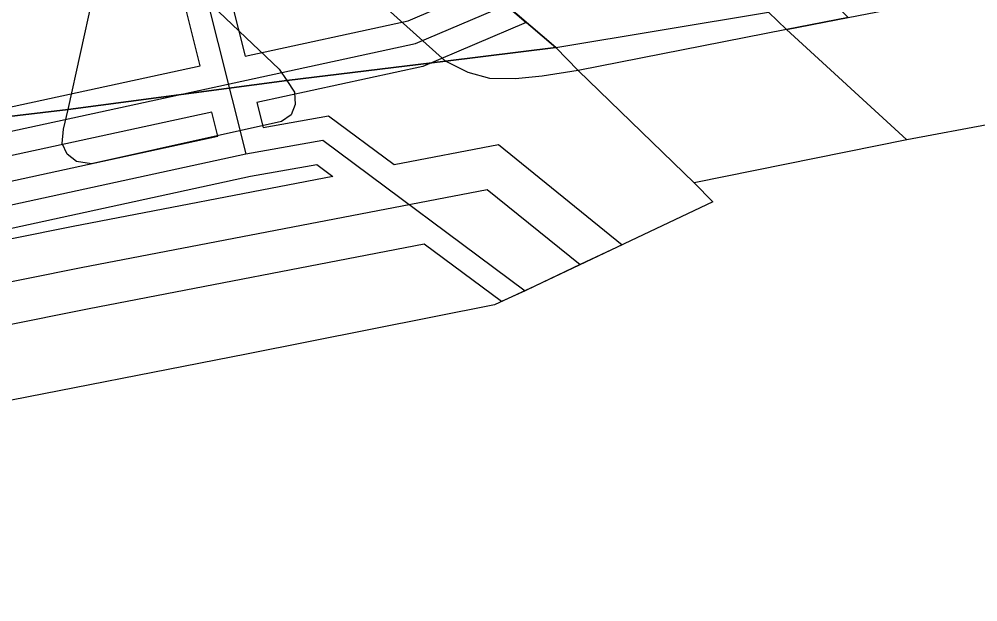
# Model space of a CAD drawing. Extents: x -263423 to -261326, y -1240067 to -1237864.
# Drawn here: x -262049.1 to -261985, y -1239854 to -1239815.1 of the extents above; entities that cross this region are included whole.
import ezdxf

# ---------------------------------------------------------------- set-up
doc = ezdxf.new("R2010")
doc.units = 0
for name, color, linetype in [('body_kn', 7, 'Continuous'), ('katuz_linie', 7, 'Continuous'), ('kladpar_hranice', 7, 'Continuous'), ('kladpar_plochy', 7, 'Continuous'), ('tarchy_linie', 7, 'Continuous'), ('zappar_hrandruhpozemk', 7, 'Continuous'), ('zuob_linie', 7, 'Continuous'), ('zuob_plochy', 7, 'Continuous')]:
    doc.layers.add(name, color=color, linetype=linetype)

msp = doc.modelspace()

# ---------------------------------------------------------------- linework, layer by layer
at = {"layer": 'body_kn'}
for p, q in [((-262023.09, -1239815.23), (-262023.09, -1239815.23)), ((-262015.2, -1239815.34), (-262015.2, -1239815.34)), ((-261997.81, -1239815.81), (-261997.81, -1239815.81)), ((-261997.81, -1239815.81), (-261997.81, -1239815.81)), ((-262022.6, -1239816.76), (-262022.6, -1239816.76)), ((-262013.23, -1239817.02), (-262013.23, -1239817.02)), ((-262013.23, -1239817.02), (-262013.23, -1239817.02)), ((-262033.98, -1239817.59), (-262033.98, -1239817.59)), ((-262020.59, -1239817.92), (-262020.59, -1239817.92)), ((-262020.59, -1239817.92), (-262020.59, -1239817.92)), ((-262036.99, -1239818.24), (-262036.99, -1239818.24)), ((-262031.7, -1239818.46), (-262031.7, -1239818.46)), ((-262022.11, -1239818.29), (-262022.11, -1239818.29)), ((-262019.08, -1239818.69), (-262019.08, -1239818.69)), ((-262011.72, -1239818.56), (-262011.72, -1239818.56)), ((-262011.72, -1239818.56), (-262011.72, -1239818.56)), ((-262031.2, -1239819.23), (-262031.2, -1239819.23)), ((-262031.2, -1239819.23), (-262031.2, -1239819.23)), ((-262017.62, -1239819.08), (-262017.62, -1239819.08)), ((-262015.91, -1239819.1), (-262015.91, -1239819.1)), ((-262014.13, -1239818.92), (-262014.13, -1239818.92)), ((-262030.69, -1239820), (-262030.69, -1239820)), ((-262033.2, -1239820.69), (-262033.2, -1239820.69)), ((-262045.8, -1239821.15), (-262045.8, -1239821.15)), ((-262045.8, -1239821.15), (-262045.8, -1239821.15)), ((-262036.21, -1239821.34), (-262036.21, -1239821.34)), ((-262030.64, -1239820.82), (-262030.64, -1239820.82)), ((-262031.54, -1239821.96), (-262031.54, -1239821.96)), ((-262030.9, -1239821.52), (-262030.9, -1239821.52)), ((-262028.4, -1239821.58), (-262028.4, -1239821.58)), ((-262046.12, -1239822.48), (-262046.12, -1239822.48)), ((-262032.78, -1239822.35), (-262032.78, -1239822.35)), ((-262035.81, -1239822.94), (-262035.81, -1239822.94)), ((-262028.79, -1239823.21), (-262028.79, -1239823.21)), ((-261989.76, -1239823.18), (-261989.76, -1239823.18)), ((-262046.2, -1239823.43), (-262046.2, -1239823.43)), ((-262017.06, -1239823.49), (-262017.06, -1239823.49)), ((-262045.88, -1239824.13), (-262045.88, -1239824.13)), ((-262033.93, -1239824.11), (-262033.93, -1239824.11)), ((-262045.25, -1239824.64), (-262045.25, -1239824.64)), ((-262044.24, -1239824.78), (-262044.24, -1239824.78)), ((-262029.18, -1239824.84), (-262029.18, -1239824.84)), ((-262024.02, -1239824.84), (-262024.02, -1239824.84)), ((-262033.63, -1239825.62), (-262033.63, -1239825.62)), ((-262028.12, -1239825.63), (-262028.12, -1239825.63)), ((-262003.98, -1239826.05), (-262003.98, -1239826.05)), ((-262017.81, -1239826.49), (-262017.81, -1239826.49)), ((-262002.73, -1239827.33), (-262002.73, -1239827.33)), ((-262045.48, -1239828.97), (-262045.48, -1239828.97)), ((-262022.02, -1239830.15), (-262022.02, -1239830.15)), ((-262008.78, -1239830.19), (-262008.78, -1239830.19)), ((-262011.59, -1239831.52), (-262011.59, -1239831.52)), ((-262044.94, -1239831.72), (-262044.94, -1239831.72)), ((-262015.27, -1239833.26), (-262015.27, -1239833.26)), ((-262014.63, -1239832.96), (-262014.63, -1239832.96)), ((-262016.86, -1239833.99), (-262016.86, -1239833.99)), ((-262044.4, -1239834.47), (-262044.4, -1239834.47)), ((-262017.31, -1239834.2), (-262017.31, -1239834.2)), ((-262033.88, -1239837.5), (-262033.88, -1239837.5))]:
    msp.add_line(p, q, dxfattribs=at)
at = {"layer": 'katuz_linie'}
msp.add_lwpolyline([(-261937.62, -1239814.32), (-261940.22, -1239814.81), (-261969.25, -1239820.8), (-261969.75, -1239819.4), (-261970.32, -1239819.52), (-261978.32, -1239821.05), (-261989.76, -1239823.18), (-262003.98, -1239826.05), (-262002.73, -1239827.33), (-262014.63, -1239832.96), (-262017.31, -1239834.2), (-262033.88, -1239837.5), (-262051.67, -1239840.98)], dxfattribs=at)
at = {"layer": 'kladpar_hranice'}
for points in [[(-262081.3, -1239759.31), (-262074.63, -1239757.25), (-262068.08, -1239755.23), (-262062.93, -1239753.8), (-262057.64, -1239751.75), (-262042.04, -1239766.04), (-262033.73, -1239773.54), (-262025.56, -1239781.99), (-262019.58, -1239788.2), (-262009.46, -1239798.76), (-261999.91, -1239808.62), (-261993.68, -1239815.02), (-261997.81, -1239815.81), (-261989.76, -1239823.18), (-262003.98, -1239826.05), (-262011.72, -1239818.56), (-262013.23, -1239817.02), (-262029.79, -1239802.85), (-262044.92, -1239789.99), (-262044.47, -1239789.46), (-262069.67, -1239766.97), (-262070.7, -1239768.21), (-262081.3, -1239759.31)], [(-261978.32, -1239821.05), (-261989.76, -1239823.18), (-261997.81, -1239815.81), (-261993.68, -1239815.02), (-261990.57, -1239814.41), (-261992.77, -1239811.66), (-261983.42, -1239809.13), (-261986.47, -1239801.74), (-261988.4, -1239796.96), (-261991.07, -1239790.39), (-261991.63, -1239789.06), (-261993.99, -1239783.76), (-261999.28, -1239771.65), (-261998.95, -1239769.75), (-261998.43, -1239767.91), (-261997.4, -1239766.08), (-261995.86, -1239764.12), (-261994.49, -1239767.25), (-261993.41, -1239766.87), (-261987.43, -1239780.45), (-261984.82, -1239786.31)], [(-262044.92, -1239789.99), (-262029.79, -1239802.85), (-262013.23, -1239817.02), (-262020.59, -1239817.92), (-262031.2, -1239819.23), (-262045.8, -1239821.15), (-262054.3, -1239822.16), (-262057.48, -1239822.51), (-262052.56, -1239803.37), (-262054.73, -1239801.47), (-262052.68, -1239799.07), (-262047.84, -1239793.4), (-262044.92, -1239789.99)], [(-262054.3, -1239822.16), (-262045.8, -1239821.15), (-262031.2, -1239819.23), (-262020.59, -1239817.92), (-262013.23, -1239817.02), (-262011.72, -1239818.56), (-262003.98, -1239826.05), (-262002.73, -1239827.33), (-262014.63, -1239832.96), (-262017.31, -1239834.2), (-262033.88, -1239837.5), (-262051.67, -1239840.98)]]:
    msp.add_lwpolyline(points, dxfattribs=at)
at = {"layer": 'kladpar_plochy'}
for points in [[(-262081.3, -1239759.31), (-262074.63, -1239757.25), (-262068.08, -1239755.23), (-262062.93, -1239753.8), (-262057.64, -1239751.75), (-262042.04, -1239766.04), (-262033.73, -1239773.54), (-262025.56, -1239781.99), (-262019.58, -1239788.2), (-262009.46, -1239798.76), (-261999.91, -1239808.62), (-261993.68, -1239815.02), (-261997.81, -1239815.81), (-261989.76, -1239823.18), (-262003.98, -1239826.05), (-262011.72, -1239818.56), (-262013.23, -1239817.02), (-262029.79, -1239802.85), (-262044.92, -1239789.99), (-262044.47, -1239789.46), (-262069.67, -1239766.97), (-262070.7, -1239768.21)], [(-262044.92, -1239789.99), (-262029.79, -1239802.85), (-262013.23, -1239817.02), (-262020.59, -1239817.92), (-262031.2, -1239819.23), (-262045.8, -1239821.15), (-262054.3, -1239822.16), (-262057.48, -1239822.51), (-262052.56, -1239803.37), (-262054.73, -1239801.47), (-262052.68, -1239799.07), (-262047.84, -1239793.4)]]:
    msp.add_lwpolyline(points, close=True, dxfattribs=at)
for points in [[(-261978.32, -1239821.05), (-261989.76, -1239823.18), (-261997.81, -1239815.81), (-261993.68, -1239815.02), (-261990.57, -1239814.41), (-261992.77, -1239811.66), (-261983.42, -1239809.13), (-261986.47, -1239801.74), (-261988.4, -1239796.96), (-261991.07, -1239790.39), (-261991.63, -1239789.06), (-261993.99, -1239783.76), (-261999.28, -1239771.65), (-261998.95, -1239769.75), (-261998.43, -1239767.91), (-261997.4, -1239766.08), (-261995.86, -1239764.12), (-261994.49, -1239767.25), (-261993.41, -1239766.87), (-261987.43, -1239780.45), (-261984.82, -1239786.31)], [(-262054.3, -1239822.16), (-262045.8, -1239821.15), (-262031.2, -1239819.23), (-262020.59, -1239817.92), (-262013.23, -1239817.02), (-262011.72, -1239818.56), (-262003.98, -1239826.05), (-262002.73, -1239827.33), (-262014.63, -1239832.96), (-262017.31, -1239834.2), (-262033.88, -1239837.5), (-262051.67, -1239840.98)]]:
    msp.add_lwpolyline(points, dxfattribs=at)
at = {"layer": 'tarchy_linie'}
for points in [[(-262089.12, -1239761.89), (-262035.35, -1239812.12), (-262033.98, -1239817.59), (-262023.09, -1239815.23), (-262017.91, -1239813.02), (-262016.55, -1239814.18), (-262015.2, -1239815.34), (-262022.11, -1239818.29), (-262033.2, -1239820.69), (-262032.78, -1239822.35), (-262028.4, -1239821.58), (-262024.02, -1239824.84), (-262017.06, -1239823.49), (-262008.78, -1239830.19), (-262011.59, -1239831.52), (-262014.63, -1239832.96), (-262015.27, -1239833.26), (-262016.86, -1239833.99), (-262022.02, -1239830.15), (-262044.4, -1239834.47), (-262085.25, -1239842.66)], [(-262219.21, -1239802.94), (-262167.75, -1239787.67), (-262089.52, -1239763.62), (-262036.73, -1239812.94), (-262033.93, -1239824.11)], [(-262110.35, -1239834.13), (-262036.99, -1239818.24), (-262038.11, -1239813.76), (-262087.71, -1239767.42)], [(-262156.69, -1239845.88), (-262110.01, -1239835.69), (-262022.6, -1239816.76), (-262016.55, -1239814.18)], [(-262109.18, -1239838.88), (-262035.81, -1239822.94), (-262036.21, -1239821.34), (-262109.67, -1239837.25)], [(-262155.69, -1239850.61), (-262108.85, -1239840.39), (-262033.93, -1239824.11), (-262028.79, -1239823.21), (-262015.27, -1239833.26)], [(-262094.01, -1239838.74), (-262033.63, -1239825.62), (-262029.18, -1239824.84), (-262028.12, -1239825.63), (-262045.48, -1239828.97), (-262086.37, -1239837.18), (-262094.01, -1239838.74)], [(-262154.99, -1239854.04), (-262147.73, -1239852.59), (-262085.81, -1239839.92), (-262044.94, -1239831.72), (-262017.81, -1239826.49), (-262011.59, -1239831.52)]]:
    msp.add_lwpolyline(points, dxfattribs=at)
at = {"layer": 'zappar_hrandruhpozemk'}
for p, q in [((-262020.59, -1239817.92), (-262036.01, -1239804.07)), ((-262045.8, -1239821.15), (-262042.89, -1239807.83)), ((-262013.23, -1239817.02), (-261999.01, -1239814.66)), ((-261997.81, -1239815.81), (-262011.72, -1239818.56)), ((-262011.72, -1239818.56), (-262014.13, -1239818.92)), ((-262014.13, -1239818.92), (-262015.91, -1239819.1)), ((-262031.54, -1239821.96), (-262044.24, -1239824.78))]:
    msp.add_line(p, q, dxfattribs=at)
for points in [[(-262019.33, -1239795.38), (-261999.01, -1239814.66), (-261997.81, -1239815.81)], [(-262042.89, -1239807.83), (-262031.7, -1239818.46), (-262031.2, -1239819.23)], [(-262015.91, -1239819.1), (-262017.62, -1239819.08), (-262019.08, -1239818.69), (-262020.59, -1239817.92)], [(-262031.2, -1239819.23), (-262030.69, -1239820), (-262030.64, -1239820.82), (-262030.9, -1239821.52), (-262031.54, -1239821.96)], [(-262044.24, -1239824.78), (-262045.25, -1239824.64), (-262045.88, -1239824.13), (-262046.2, -1239823.43), (-262046.12, -1239822.48), (-262045.8, -1239821.15)]]:
    msp.add_lwpolyline(points, dxfattribs=at)
at = {"layer": 'zuob_linie'}
msp.add_lwpolyline([(-261845.3, -1239797.77), (-261861.53, -1239798.57), (-261888.65, -1239804.42), (-261896.52, -1239805.99), (-261901.22, -1239806.93), (-261904.59, -1239807.6), (-261937.62, -1239814.32), (-261940.22, -1239814.81), (-261969.25, -1239820.8), (-261969.75, -1239819.4), (-261970.32, -1239819.52), (-261978.32, -1239821.05), (-261989.76, -1239823.18), (-262003.98, -1239826.05), (-262002.73, -1239827.33), (-262014.63, -1239832.96), (-262017.31, -1239834.2), (-262033.88, -1239837.5), (-262051.67, -1239840.98)], dxfattribs=at)
at = {"layer": 'zuob_plochy'}
msp.add_lwpolyline([(-261845.3, -1239797.77), (-261861.53, -1239798.57), (-261888.65, -1239804.42), (-261896.52, -1239805.99), (-261901.22, -1239806.93), (-261904.59, -1239807.6), (-261937.62, -1239814.32), (-261940.22, -1239814.81), (-261969.25, -1239820.8), (-261969.75, -1239819.4), (-261970.32, -1239819.52), (-261978.32, -1239821.05), (-261989.76, -1239823.18), (-262003.98, -1239826.05), (-262002.73, -1239827.33), (-262014.63, -1239832.96), (-262017.31, -1239834.2), (-262033.88, -1239837.5), (-262051.67, -1239840.98)], dxfattribs=at)

doc.saveas('drawing.dxf')
